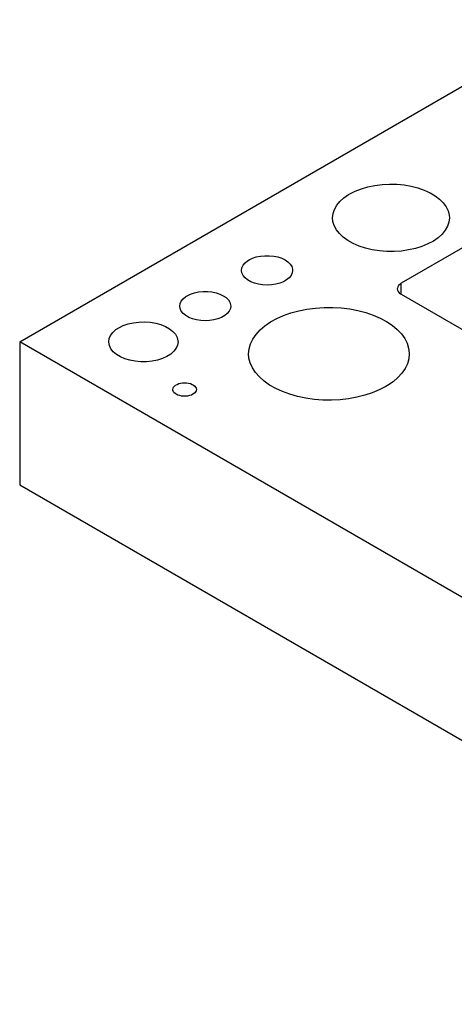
# Model space of a CAD drawing. Header units: inches. Extents: x 3 to 289, y 4 to 291.
# Tile 277 of 634: x 53.72 to 55.58, y 187.48 to 191.7. Entities that reach past the tile are written whole.
import ezdxf

# ---------------------------------------------------------------- set-up
doc = ezdxf.new("R2010")
doc.units = ezdxf.units.IN
doc.header["$LTSCALE"] = 0.5
doc.header["$MEASUREMENT"] = 0
doc.layers.add('DIE', color=7, linetype='Continuous')

msp = doc.modelspace()

# ---------------------------------------------------------------- linework, layer by layer
at = {"layer": 'DIE', "color": 9, "linetype": 'Continuous'}
for p, q in [((53.7182, 190.3216), (56.1082, 191.7015)), ((55.241, 190.9917), (55.2719, 190.9957)), ((55.2719, 190.9957), (55.3034, 190.9973)), ((55.3034, 190.9973), (55.335, 190.9966)), ((55.335, 190.9966), (55.3662, 190.9937)), ((55.1082, 190.9382), (55.1285, 190.9523)), ((55.1285, 190.9523), (55.1331, 190.955)), ((55.1331, 190.955), (55.1569, 190.9671)), ((55.1569, 190.9671), (55.183, 190.9773)), ((55.183, 190.9773), (55.2113, 190.9856)), ((55.2113, 190.9856), (55.241, 190.9917)), ((55.3662, 190.9937), (55.3965, 190.9885)), ((55.3965, 190.9885), (55.4255, 190.9811)), ((55.4255, 190.9811), (55.4525, 190.9717)), ((55.4525, 190.9717), (55.4774, 190.9603)), ((55.4774, 190.9603), (55.4995, 190.9473)), ((55.0776, 190.9064), (55.0912, 190.9229)), ((55.0912, 190.9229), (55.1082, 190.9382)), ((55.4995, 190.9473), (55.5186, 190.9328)), ((55.5186, 190.9328), (55.5344, 190.9169)), ((55.5344, 190.9169), (55.5466, 190.9001)), ((55.0598, 190.8529), (55.0618, 190.8711)), ((55.0618, 190.8711), (55.0678, 190.889)), ((55.0678, 190.889), (55.0776, 190.9064)), ((55.5466, 190.9001), (55.555, 190.8825)), ((55.555, 190.8825), (55.5595, 190.8644)), ((55.0613, 190.8375), (55.0598, 190.8529)), ((55.0666, 190.8195), (55.0613, 190.8375)), ((55.5583, 190.8346), (55.5524, 190.8167)), ((55.5603, 190.8529), (55.5583, 190.8346)), ((55.5595, 190.8644), (55.5603, 190.8529)), ((55.0759, 190.802), (55.0666, 190.8195)), ((55.0888, 190.7854), (55.0759, 190.802)), ((55.1054, 190.7698), (55.0888, 190.7854)), ((55.5426, 190.7994), (55.529, 190.7829)), ((55.5524, 190.8167), (55.5426, 190.7994)), ((55.1251, 190.7555), (55.1054, 190.7698)), ((55.1479, 190.7429), (55.1251, 190.7555)), ((55.1732, 190.7319), (55.1479, 190.7429)), ((55.4917, 190.7535), (55.4686, 190.741)), ((55.512, 190.7675), (55.4917, 190.7535)), ((55.529, 190.7829), (55.512, 190.7675)), ((55.2007, 190.7229), (55.1732, 190.7319)), ((55.23, 190.716), (55.2007, 190.7229)), ((55.2605, 190.7113), (55.23, 190.716)), ((55.2918, 190.7088), (55.2605, 190.7113)), ((55.3235, 190.7086), (55.2918, 190.7088)), ((55.3549, 190.7107), (55.3235, 190.7086)), ((55.6262, 190.7296), (55.3539, 190.5724)), ((55.3856, 190.7151), (55.3549, 190.7107)), ((55.415, 190.7217), (55.3856, 190.7151)), ((55.4429, 190.7304), (55.415, 190.7217)), ((55.4686, 190.741), (55.4429, 190.7304)), ((54.6761, 190.6494), (54.6842, 190.6594)), ((54.6842, 190.6594), (54.6951, 190.6684)), ((54.6951, 190.6684), (54.7015, 190.6725)), ((54.7015, 190.6725), (54.7161, 190.6795)), ((54.7161, 190.6795), (54.7327, 190.6851)), ((54.7327, 190.6851), (54.7506, 190.6888)), ((54.7506, 190.6888), (54.7694, 190.6907)), ((54.7694, 190.6907), (54.7884, 190.6907)), ((54.7884, 190.6907), (54.8072, 190.6888)), ((54.8072, 190.6888), (54.8251, 190.6851)), ((54.8251, 190.6851), (54.8416, 190.6795)), ((54.8416, 190.6795), (54.8562, 190.6725)), ((54.8562, 190.6725), (54.8685, 190.664)), ((54.8685, 190.664), (54.878, 190.6545)), ((54.6695, 190.6278), (54.6712, 190.6388)), ((54.6712, 190.6169), (54.6695, 190.6278)), ((54.6712, 190.6388), (54.6761, 190.6494)), ((54.6761, 190.6062), (54.6712, 190.6169)), ((54.878, 190.6545), (54.8845, 190.6442)), ((54.8866, 190.6169), (54.8817, 190.6062)), ((54.8845, 190.6442), (54.8878, 190.6333)), ((54.8883, 190.6278), (54.8866, 190.6169)), ((54.8878, 190.6333), (54.8883, 190.6278)), ((54.6842, 190.5962), (54.6761, 190.6062)), ((54.6951, 190.5872), (54.6842, 190.5962)), ((54.7086, 190.5794), (54.6951, 190.5872)), ((54.7242, 190.5731), (54.7086, 190.5794)), ((54.7415, 190.5685), (54.7242, 190.5731)), ((54.8336, 190.5731), (54.8163, 190.5685)), ((54.8492, 190.5794), (54.8336, 190.5731)), ((54.8627, 190.5872), (54.8492, 190.5794)), ((54.8736, 190.5962), (54.8627, 190.5872)), ((54.8817, 190.6062), (54.8736, 190.5962)), ((54.451, 190.5265), (54.4675, 190.532)), ((54.4675, 190.532), (54.4854, 190.5357)), ((54.4854, 190.5357), (54.5042, 190.5376)), ((54.5042, 190.5376), (54.5233, 190.5376)), ((54.5233, 190.5376), (54.542, 190.5357)), ((54.542, 190.5357), (54.5599, 190.532)), ((54.5599, 190.532), (54.5765, 190.5265)), ((54.7599, 190.5656), (54.7415, 190.5685)), ((54.7789, 190.5647), (54.7599, 190.5656)), ((54.7979, 190.5656), (54.7789, 190.5647)), ((54.8163, 190.5685), (54.7979, 190.5656)), ((55.3373, 190.5518), (55.3371, 190.5489)), ((55.3371, 190.5489), (55.3379, 190.5432)), ((55.339, 190.5575), (55.3373, 190.5518)), ((55.3379, 190.5432), (55.3405, 190.5376)), ((55.3425, 190.563), (55.339, 190.5575)), ((55.3405, 190.5376), (55.3448, 190.5323)), ((55.3475, 190.568), (55.3425, 190.563)), ((55.3448, 190.5323), (55.3505, 190.5276)), ((55.3539, 190.5724), (55.3475, 190.568)), ((54.406, 190.4857), (54.4109, 190.4963)), ((54.4109, 190.4963), (54.419, 190.5063)), ((54.419, 190.5063), (54.4299, 190.5153)), ((54.4299, 190.5153), (54.4364, 190.5194)), ((54.4364, 190.5194), (54.451, 190.5265)), ((54.5765, 190.5265), (54.5911, 190.5194)), ((54.5911, 190.5194), (54.6033, 190.5109)), ((54.6033, 190.5109), (54.6128, 190.5014)), ((54.6128, 190.5014), (54.6194, 190.4911)), ((54.6194, 190.4911), (54.6227, 190.4802)), ((55.3505, 190.5276), (55.3539, 190.5255)), ((55.3539, 190.5255), (56.1565, 190.0621)), ((54.4043, 190.4747), (54.406, 190.4857)), ((54.406, 190.4638), (54.4043, 190.4747)), ((54.4109, 190.4531), (54.406, 190.4638)), ((54.419, 190.4432), (54.4109, 190.4531)), ((54.6165, 190.4531), (54.6084, 190.4432)), ((54.6214, 190.4638), (54.6165, 190.4531)), ((54.6231, 190.4747), (54.6214, 190.4638)), ((54.6227, 190.4802), (54.6231, 190.4747)), ((54.8813, 190.4457), (54.9148, 190.4548)), ((54.9148, 190.4548), (54.9499, 190.4618)), ((54.9499, 190.4618), (54.9861, 190.4665)), ((54.9861, 190.4665), (55.0229, 190.469)), ((55.0229, 190.469), (55.06, 190.4691)), ((55.06, 190.4691), (55.0969, 190.467)), ((55.0969, 190.467), (55.1332, 190.4625)), ((55.1332, 190.4625), (55.1685, 190.4559)), ((55.1685, 190.4559), (55.2023, 190.4471)), ((55.2023, 190.4471), (55.2343, 190.4362)), ((54.2057, 190.4037), (54.2295, 190.4066)), ((54.2295, 190.4066), (54.2538, 190.4073)), ((54.2538, 190.4073), (54.278, 190.4056)), ((54.278, 190.4056), (54.3014, 190.4017)), ((54.4299, 190.4341), (54.419, 190.4432)), ((54.4434, 190.4264), (54.4299, 190.4341)), ((54.459, 190.42), (54.4434, 190.4264)), ((54.4763, 190.4154), (54.459, 190.42)), ((54.4947, 190.4125), (54.4763, 190.4154)), ((54.5137, 190.4116), (54.4947, 190.4125)), ((54.5327, 190.4125), (54.5137, 190.4116)), ((54.5511, 190.4154), (54.5327, 190.4125)), ((54.5684, 190.42), (54.5511, 190.4154)), ((54.584, 190.4264), (54.5684, 190.42)), ((54.5975, 190.4341), (54.584, 190.4264)), ((54.6084, 190.4432), (54.5975, 190.4341)), ((54.7694, 190.3904), (54.7933, 190.4067)), ((54.7933, 190.4067), (54.8201, 190.4215)), ((54.8201, 190.4215), (54.8496, 190.4346)), ((54.8496, 190.4346), (54.8813, 190.4457)), ((55.2343, 190.4362), (55.264, 190.4235)), ((55.264, 190.4235), (55.2912, 190.4089)), ((55.2912, 190.4089), (55.3156, 190.3927)), ((54.108, 190.3493), (54.1178, 190.3622)), ((54.1178, 190.3622), (54.131, 190.374)), ((54.131, 190.374), (54.1436, 190.3822)), ((54.1436, 190.3822), (54.1622, 190.3913)), ((54.1622, 190.3913), (54.1831, 190.3985)), ((54.1831, 190.3985), (54.2057, 190.4037)), ((54.3014, 190.4017), (54.3234, 190.3957)), ((54.3234, 190.3957), (54.3433, 190.3876)), ((54.3433, 190.3876), (54.3607, 190.3778)), ((54.3607, 190.3778), (54.3751, 190.3664)), ((54.3751, 190.3664), (54.3861, 190.3539)), ((54.7314, 190.3537), (54.7487, 190.3726)), ((54.7487, 190.3726), (54.7694, 190.3904)), ((55.3156, 190.3927), (55.3368, 190.3752)), ((55.3368, 190.3752), (55.3545, 190.3564)), ((57.572, 188.0967), (53.7182, 190.3216)), ((53.7182, 190.3216), (53.7182, 189.7093)), ((54.1001, 190.3216), (54.1021, 190.3356)), ((54.1002, 190.3198), (54.1001, 190.3216)), ((54.1027, 190.3058), (54.1002, 190.3198)), ((54.1021, 190.3356), (54.108, 190.3493)), ((54.3861, 190.3539), (54.3934, 190.3405)), ((54.3934, 190.3405), (54.3967, 190.3266)), ((54.397, 190.3216), (54.395, 190.3076)), ((54.3967, 190.3266), (54.397, 190.3216)), ((54.7078, 190.3131), (54.7177, 190.3338)), ((54.7177, 190.3338), (54.7314, 190.3537)), ((55.3545, 190.3564), (55.3687, 190.3366)), ((55.3687, 190.3366), (55.3791, 190.316)), ((54.1091, 190.2922), (54.1027, 190.3058)), ((54.1193, 190.2795), (54.1091, 190.2922)), ((54.133, 190.2678), (54.1193, 190.2795)), ((54.3793, 190.2811), (54.3661, 190.2693)), ((54.3891, 190.294), (54.3793, 190.2811)), ((54.395, 190.3076), (54.3891, 190.294)), ((54.6998, 190.2706), (54.7018, 190.292)), ((54.7018, 190.292), (54.7078, 190.3131)), ((55.3791, 190.316), (55.3857, 190.2949)), ((55.3857, 190.2949), (55.3882, 190.2736)), ((54.1498, 190.2577), (54.133, 190.2678)), ((54.1692, 190.2492), (54.1498, 190.2577)), ((54.1908, 190.2427), (54.1692, 190.2492)), ((54.2139, 190.2383), (54.1908, 190.2427)), ((54.238, 190.2362), (54.2139, 190.2383)), ((54.2623, 190.2363), (54.238, 190.2362)), ((54.2863, 190.2388), (54.2623, 190.2363)), ((54.3093, 190.2434), (54.2863, 190.2388)), ((54.3306, 190.2502), (54.3093, 190.2434)), ((54.3497, 190.2589), (54.3306, 190.2502)), ((54.3661, 190.2693), (54.3497, 190.2589)), ((54.7013, 190.2523), (54.6998, 190.2706)), ((54.7067, 190.2311), (54.7013, 190.2523)), ((55.3862, 190.2492), (55.3803, 190.2281)), ((55.3882, 190.2706), (55.3862, 190.2492)), ((55.3882, 190.2736), (55.3882, 190.2706)), ((54.716, 190.2104), (54.7067, 190.2311)), ((54.7291, 190.1904), (54.716, 190.2104)), ((55.3704, 190.2074), (55.3567, 190.1875)), ((55.3803, 190.2281), (55.3704, 190.2074)), ((54.7459, 190.1713), (54.7291, 190.1904)), ((54.7662, 190.1533), (54.7459, 190.1713)), ((54.7896, 190.1368), (54.7662, 190.1533)), ((55.3187, 190.1508), (55.2948, 190.1345)), ((55.3394, 190.1686), (55.3187, 190.1508)), ((55.3567, 190.1875), (55.3394, 190.1686)), ((54.3751, 190.1175), (54.3758, 190.1226)), ((54.3753, 190.115), (54.3751, 190.1175)), ((54.3768, 190.11), (54.3753, 190.115)), ((54.3758, 190.1226), (54.3781, 190.1274)), ((54.3798, 190.1053), (54.3768, 190.11)), ((54.3781, 190.1274), (54.3818, 190.132)), ((54.3818, 190.132), (54.3868, 190.1362)), ((54.3868, 190.1362), (54.393, 190.1397)), ((54.393, 190.1397), (54.4002, 190.1426)), ((54.4002, 190.1426), (54.4081, 190.1448)), ((54.4081, 190.1448), (54.4166, 190.1461)), ((54.4166, 190.1461), (54.4253, 190.1465)), ((54.4253, 190.1465), (54.4341, 190.1461)), ((54.4341, 190.1461), (54.4425, 190.1448)), ((54.4425, 190.1448), (54.4505, 190.1426)), ((54.4505, 190.1426), (54.4576, 190.1397)), ((54.4576, 190.1397), (54.4638, 190.1362)), ((54.4638, 190.1362), (54.4688, 190.132)), ((54.4688, 190.132), (54.4725, 190.1274)), ((54.4725, 190.1274), (54.4748, 190.1226)), ((54.4748, 190.1125), (54.4725, 190.1076)), ((54.4748, 190.1226), (54.4756, 190.1175)), ((54.4756, 190.1175), (54.4748, 190.1125)), ((54.8161, 190.1217), (54.7896, 190.1368)), ((54.8451, 190.1084), (54.8161, 190.1217)), ((55.2598, 190.1158), (55.2297, 190.1033)), ((55.2874, 190.1301), (55.2598, 190.1158)), ((55.2948, 190.1345), (55.2874, 190.1301)), ((54.3842, 190.1009), (54.3798, 190.1053)), ((54.3898, 190.097), (54.3842, 190.1009)), ((54.3965, 190.0938), (54.3898, 190.097)), ((54.4041, 190.0912), (54.3965, 190.0938)), ((54.4123, 190.0895), (54.4041, 190.0912)), ((54.421, 190.0886), (54.4123, 190.0895)), ((54.4297, 190.0886), (54.421, 190.0886)), ((54.4383, 190.0895), (54.4297, 190.0886)), ((54.4466, 190.0912), (54.4383, 190.0895)), ((54.4542, 190.0938), (54.4466, 190.0912)), ((54.4609, 190.097), (54.4542, 190.0938)), ((54.4638, 190.0989), (54.4609, 190.097)), ((54.4688, 190.103), (54.4638, 190.0989)), ((54.4725, 190.1076), (54.4688, 190.103)), ((54.8765, 190.097), (54.8451, 190.1084)), ((54.9098, 190.0876), (54.8765, 190.097)), ((54.9447, 190.0803), (54.9098, 190.0876)), ((54.9808, 190.0753), (54.9447, 190.0803)), ((55.0175, 190.0725), (54.9808, 190.0753)), ((55.0546, 190.072), (55.0175, 190.0725)), ((55.0916, 190.0738), (55.0546, 190.072)), ((55.128, 190.0779), (55.0916, 190.0738)), ((55.1634, 190.0842), (55.128, 190.0779)), ((55.1975, 190.0927), (55.1634, 190.0842)), ((55.2297, 190.1033), (55.1975, 190.0927)), ((53.7182, 189.7093), (57.572, 187.4843))]:
    msp.add_line(p, q, dxfattribs=at)
at = {"layer": 'DIE', "color": 4, "linetype": 'Continuous'}
msp.add_line((55.3539, 190.5255), (55.3539, 190.5724), dxfattribs=at)

doc.saveas('drawing.dxf')
